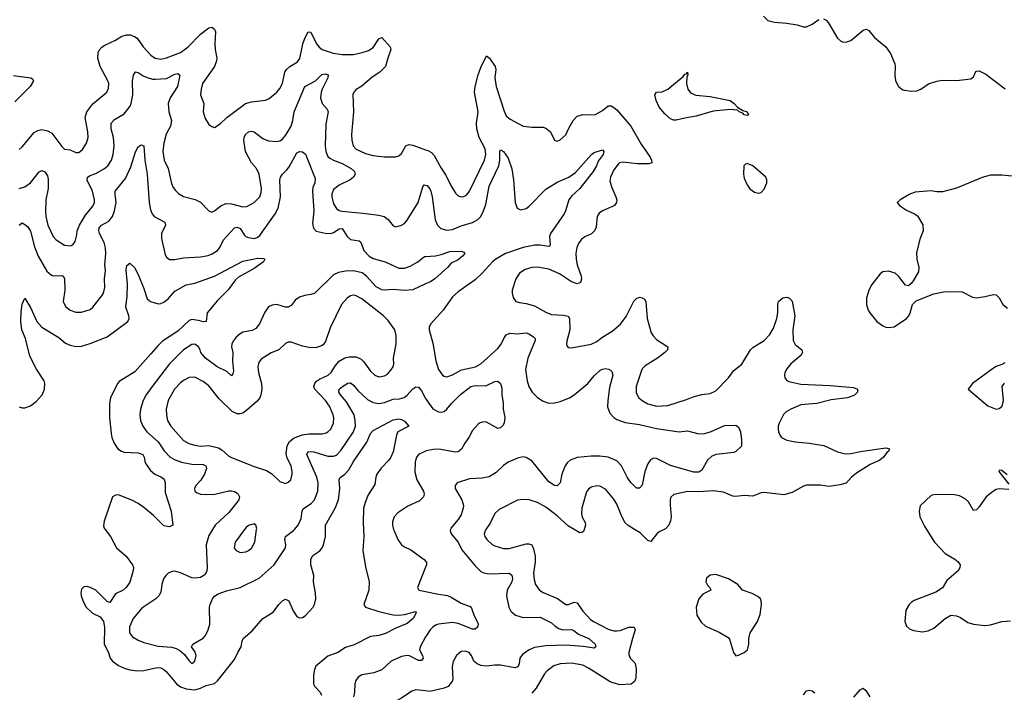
# Model space of a CAD drawing. Header units: inches. Extents: x 1682530 to 1839546, y 640742 to 791647.
# Tile 901 of 923: x 1817133 to 1824087, y 758849 to 763602. Entities that reach past the tile are written whole.
import ezdxf

# ---------------------------------------------------------------- set-up
doc = ezdxf.new("R2010")
doc.units = ezdxf.units.IN
doc.header["$MEASUREMENT"] = 0
for name, color, linetype in [('B8715', 7, 'Continuous'), ('B8716', 7, 'Continuous'), ('B8725', 7, 'Continuous'), ('B8726', 7, 'Continuous')]:
    doc.layers.add(name, color=color, linetype=linetype)

msp = doc.modelspace()

# ---------------------------------------------------------------- linework, layer by layer
at = {"layer": 'B8715', "color": 5}
for points, elevation in [([(1817736.5, 760000), (1817774.9, 759950), (1817818, 759870), (1817886, 759810), (1817930.3, 759750), (1817936, 759730), (1817934, 759710), (1817911.6, 759628.4), (1817885.5, 759590), (1817863, 759570), (1817810, 759544.7), (1817770, 759484.7), (1817750, 759491.3), (1817670, 759569.7), (1817630, 759589.7), (1817610, 759595.8), (1817585.1, 759594.9), (1817570, 759577.2), (1817565.3, 759550), (1817567.1, 759530), (1817580.7, 759490), (1817603.2, 759450), (1817648.5, 759408.5), (1817702.6, 759382.6), (1817724.4, 759350), (1817731.9, 759310), (1817730.2, 759190), (1817761.5, 759130), (1817773.2, 759090), (1817789, 759069), (1817830, 759037.5), (1817870, 759019.4), (1817910, 759008.6), (1817961.8, 759001.8), (1818010, 759002.3), (1818103.4, 759023.4), (1818130, 759021.1), (1818150, 759011.1), (1818170, 758993.6), (1818239.8, 758910), (1818267.9, 758887.9), (1818310, 758873.5), (1818370, 758866.8), (1818410, 758879), (1818450, 758898.3), (1818508.6, 758911.4), (1818530.5, 758929.5), (1818650, 759080.5), (1818672.8, 759130), (1818698, 759170), (1818703.5, 759210), (1818712, 759230), (1818776, 759284), (1818849.4, 759370), (1818924, 759416), (1818964.2, 759470), (1818990, 759496.4), (1819010, 759506.4), (1819035.1, 759495.1), (1819064.2, 759424.2), (1819090, 759385.3), (1819110, 759375.6), (1819130, 759378.2), (1819150, 759388.5), (1819205.2, 759450), (1819215.5, 759470), (1819223.6, 759510), (1819223.2, 759550), (1819209.1, 759629.1), (1819210, 759675.3), (1819188.9, 759750), (1819188.9, 759790), (1819203.9, 759816.1), (1819252, 759848), (1819269.9, 759870.1), (1819279.1, 759890), (1819293.1, 759950), (1819293.1, 760000)], 620), ([(1818495.4, 760000), (1818470, 759956.9), (1818449.4, 759890), (1818457.2, 759730), (1818454.4, 759705.6), (1818439.8, 759680.2), (1818410, 759659.7), (1818370, 759655.1), (1818350, 759657.7), (1818270, 759692.3), (1818230, 759704), (1818210, 759702.6), (1818181.6, 759690), (1818165.1, 759674.9), (1818149, 759650), (1818137.6, 759610), (1818130, 759556), (1818116.2, 759530), (1818094.3, 759510), (1817996.3, 759443.7), (1817933.8, 759370), (1817908.7, 759311.3), (1817909.6, 759269.5), (1817930, 759241.2), (1817970, 759217.8), (1818010, 759201.2), (1818110, 759174.6), (1818207.6, 759167.6), (1818239.3, 759159.3), (1818265.3, 759145.2), (1818296.9, 759116.9), (1818330, 759070.7), (1818350, 759053.4), (1818369.3, 759070), (1818379.7, 759110), (1818370, 759138), (1818346, 759170), (1818355.1, 759190), (1818430, 759231.5), (1818445.6, 759250), (1818465.3, 759290), (1818475.8, 759330), (1818474, 759450), (1818477.4, 759470), (1818494.5, 759510), (1818510, 759527.7), (1818535.3, 759544.7), (1818594.2, 759565.9), (1818690, 759588.9), (1818824.7, 759655.3), (1818931.2, 759748.8), (1819009.7, 759870), (1819011.9, 759890), (1819006, 759930), (1819011.1, 759950), (1819067.4, 759992.6), (1819073.8, 760000)], 640), ([(1818721.4, 760000), (1818654, 759910), (1818648.7, 759870), (1818662, 759850), (1818690, 759837.1), (1818730, 759842), (1818750, 759850.4), (1818770, 759866.7), (1818794.3, 759910), (1818805.9, 760000)], 660), ([(1819561.2, 760000), (1819563.5, 759950), (1819556.6, 759850), (1819575.4, 759735.4), (1819600.9, 759630), (1819599, 759570), (1819563.1, 759470), (1819574.8, 759450), (1819670, 759419.8), (1819770, 759396.1), (1819810, 759393.7), (1819850, 759397.8), (1819930, 759421), (1819933.7, 759410), (1819912.9, 759370), (1819870, 759336.4), (1819790, 759303.1), (1819715.7, 759264.3), (1819670, 759250.5), (1819610, 759244.1), (1819494.4, 759185.6), (1819433.4, 759166.6), (1819380.4, 759130), (1819310, 759104.5), (1819225.5, 759034.5), (1819214.7, 759010), (1819207.5, 758970), (1819209.1, 758910), (1819218.3, 758890), (1819256, 758850), (1819264.7, 758830)], 620), ([(1819774.2, 760000), (1819776.9, 759990), (1819804.9, 759930), (1819830, 759892.2), (1819850, 759877), (1819895.1, 759855.1), (1819988.7, 759788.7), (1820000, 759776.1)], 640), ([(1820000, 759734), (1819942.4, 759590), (1819952, 759572), (1820000, 759561.9)], 640), ([(1820000, 759240.2), (1819962.4, 759170), (1819957.8, 759150), (1819978.9, 759110), (1819982.4, 759090), (1819970, 759074.5), (1819950, 759073), (1819886.7, 759106.7), (1819870, 759109.8), (1819830, 759101.4), (1819756.4, 759070), (1819691.4, 759008.6), (1819633.3, 758986.7), (1819550, 758972.4), (1819524, 758956), (1819507.2, 758932.8), (1819500.3, 758910), (1819498, 758850), (1819490, 758817.6)], 640), ([(1820000, 758858.5), (1819930, 758866.2), (1819903.7, 758856.3), (1819830, 758807.7), (1819790, 758787.6), (1819750, 758777.1), (1819690, 758770.8), (1819646.2, 758753.8), (1819623.2, 758736.8), (1819606.9, 758710), (1819594.7, 758670), (1819597.8, 758630), (1819610, 758603), (1819630, 758583.7), (1819654.7, 758574.7), (1819712.1, 758567.9), (1819750, 758558.4), (1819808.8, 758530), (1819867.7, 758487.7), (1819910, 758470.2), (1819990, 758469.1), (1820000, 758472.4)], 660)]:
    msp.add_lwpolyline(points, dxfattribs=dict(at, elevation=elevation))
at = {"layer": 'B8716', "color": 5}
for points, elevation in [([(1817130, 762684.9), (1817150, 762702.8), (1817235.8, 762804.2), (1817261.1, 762818.9), (1817290, 762824.9), (1817330, 762816.9), (1817359, 762799), (1817430, 762704.9), (1817450, 762686.7), (1817490, 762683.1), (1817530, 762663.1), (1817550, 762664.4), (1817575.7, 762684.3), (1817605.4, 762730), (1817616.8, 762770), (1817615.5, 762810), (1817596.5, 762910), (1817608, 762950), (1817650, 763008.2), (1817748.2, 763090), (1817761.5, 763118.5), (1817762.2, 763150), (1817756.4, 763170), (1817700.4, 763270), (1817684.7, 763330), (1817687.1, 763370), (1817693.6, 763386.4), (1817712.4, 763407.6), (1817730, 763418.9), (1817810, 763457.4), (1817854.2, 763485.8), (1817890, 763495.5), (1817913.8, 763493.8), (1817943.7, 763483.7), (1817962, 763470), (1818005.5, 763410), (1818060.3, 763350), (1818090, 763329.1), (1818130, 763322.6), (1818170, 763331.9), (1818270, 763371), (1818322.8, 763410), (1818410, 763499.7), (1818470, 763543.9), (1818490, 763549.1), (1818510, 763535.8), (1818516.1, 763516.1), (1818511.6, 763430), (1818514, 763390), (1818525.6, 763330), (1818523.5, 763310), (1818507.9, 763270), (1818425.2, 763150), (1818413.8, 763110), (1818410.3, 763070), (1818432.7, 763010), (1818428.9, 762950), (1818442.5, 762902.5), (1818470, 762860.7), (1818490, 762846.8), (1818510, 762840.7), (1818550, 762866), (1818596.3, 762910), (1818727.8, 763010), (1818770, 763020.2), (1818870, 763033.7), (1818894.1, 763045.9), (1818950, 763088.5), (1818970, 763114.4), (1818988.7, 763150), (1819006.8, 763230), (1819018, 763250), (1819040.5, 763270), (1819095.4, 763304.6), (1819112.8, 763327.2), (1819134, 763430), (1819150, 763475.8), (1819170, 763515.6), (1819190, 763513.1), (1819230, 763430.3), (1819247.7, 763407.7), (1819270, 763391.3), (1819346.1, 763366.1), (1819410, 763354.7), (1819490, 763356.6), (1819551.2, 763368.8), (1819596.4, 763383.6), (1819630, 763405.3), (1819670, 763465.5), (1819690, 763474.9), (1819750.4, 763410), (1819755.3, 763390), (1819732.9, 763330), (1819717.3, 763270), (1819677.4, 763230), (1819623.7, 763196.3), (1819550, 763132.6), (1819510, 763107.3), (1819492.7, 763090), (1819486.3, 763073.7), (1819490.2, 762950), (1819476.9, 762790), (1819479.7, 762750), (1819489.1, 762710), (1819510, 762687.6), (1819576.6, 762656.6), (1819630, 762641.8), (1819710, 762632.6), (1819787.9, 762632.1), (1819810, 762639.3), (1819830, 762655.5), (1819860.5, 762710), (1819881, 762719), (1819910, 762716.3), (1820000, 762683)], 680), ([(1817090, 763207.9), (1817211.5, 763191.5), (1817224.1, 763184.1), (1817230.4, 763170), (1817207.2, 763130), (1817099, 763021)], 680), ([(1817130, 762409.3), (1817170, 762420.6), (1817210, 762449.3), (1817270, 762525.7), (1817290, 762535.8), (1817310, 762527), (1817330, 762499.3), (1817335.2, 762475.2), (1817334.2, 762410), (1817318.2, 762330), (1817315.3, 762244.7), (1817317.1, 762210), (1817331.1, 762150), (1817370, 762070.4), (1817390, 762045.3), (1817450, 762008.8), (1817490, 762004.4), (1817509.6, 762010.4), (1817524.9, 762035.1), (1817537.5, 762082.5), (1817539.7, 762110), (1817555.1, 762150), (1817598.4, 762221.6), (1817650, 762283.1), (1817661.4, 762310), (1817661.6, 762330), (1817648.2, 762390), (1817610, 762467.3), (1817611.1, 762490), (1817630, 762501.8), (1817670, 762514.8), (1817731.3, 762550), (1817756, 762570), (1817781.2, 762610), (1817794.1, 762650), (1817801.3, 762710), (1817796, 762770), (1817779.1, 762830), (1817779.8, 762870), (1817803, 762897), (1817870, 762935.5), (1817912.3, 762990), (1817920.5, 763010), (1817931.2, 763070), (1817929.9, 763170.1), (1817936.8, 763210), (1817950, 763233.1), (1817970, 763227.9), (1818005.5, 763205.5), (1818034.1, 763194.1), (1818070, 763182.5), (1818090, 763180.9), (1818170, 763187), (1818230, 763217.2), (1818250, 763221.1), (1818263.1, 763210), (1818247.2, 763130), (1818196.3, 763050), (1818181.6, 763010), (1818186.4, 762950), (1818206.2, 762890), (1818197.8, 762850), (1818167.8, 762792.2), (1818150.2, 762730), (1818144.8, 762670), (1818152.7, 762610), (1818182.3, 762550), (1818204.6, 762444.6), (1818217.1, 762417.1), (1818234, 762394), (1818254.3, 762374.3), (1818290, 762352.8), (1818371.9, 762331.9), (1818410, 762313.4), (1818470, 762250.7), (1818490, 762240.7), (1818510, 762250.4), (1818553, 762287), (1818590, 762301.9), (1818630, 762300.5), (1818710, 762280.2), (1818737.5, 762282.5), (1818789.8, 762310.2), (1818828.3, 762350), (1818839, 762381), (1818841.2, 762410), (1818823.7, 762510), (1818806.3, 762550), (1818770, 762590.9), (1818728.6, 762670), (1818716.8, 762750), (1818719.2, 762770), (1818728.4, 762790), (1818750, 762808.7), (1818770, 762813.7), (1818790, 762808.8), (1818850, 762761.8), (1818890, 762745.6), (1818950, 762740.2), (1818970, 762744.7), (1818990, 762758.5), (1819015.2, 762790), (1819049.9, 762850.1), (1819063, 762890), (1819070.5, 762950), (1819146.8, 763130), (1819222.2, 763170), (1819266.1, 763213.9), (1819290, 763220.3), (1819312.6, 763212.6), (1819310.3, 763190.3), (1819268.7, 763111.3), (1819261.5, 763090), (1819257.5, 763050), (1819268.8, 763010), (1819305.5, 762970), (1819311.9, 762950), (1819296.3, 762863.7), (1819290.9, 762710), (1819294.4, 762670), (1819310, 762635.3), (1819322.8, 762622.8), (1819348.3, 762608.3), (1819410, 762585.9), (1819474, 762550), (1819498.7, 762530), (1819502.6, 762510), (1819491.8, 762490), (1819466, 762470), (1819390, 762432.7), (1819350, 762402.2), (1819337, 762370), (1819336.8, 762350), (1819350, 762300.3), (1819370, 762267.8), (1819390, 762253.7), (1819407.9, 762247.9), (1819555.8, 762235.8), (1819670, 762220.2), (1819707.3, 762210), (1819734.4, 762190), (1819770, 762144.9), (1819790, 762138), (1819830, 762148.7), (1819850, 762161.1), (1819870, 762184.2), (1819947.2, 762310), (1819979.5, 762420.5), (1819990, 762434), (1820000, 762432.1)], 660), ([(1817130, 762150.7), (1817150, 762166.4), (1817170, 762155.3), (1817190, 762138.3), (1817210, 762106.7), (1817237.9, 761997.9), (1817264.1, 761930), (1817325.5, 761825.5), (1817357.5, 761797.5), (1817372.4, 761792.4), (1817430, 761795.3), (1817439.3, 761790), (1817450, 761774), (1817452.3, 761690), (1817440.9, 761610), (1817456.1, 761576.1), (1817490, 761548.7), (1817530, 761534.9), (1817570, 761534.6), (1817630, 761553.7), (1817650.7, 761569.3), (1817713.1, 761650), (1817725.8, 761670), (1817734.6, 761710), (1817732.5, 761770), (1817739.4, 761830), (1817735.4, 761870), (1817741.7, 761950), (1817740.2, 761990), (1817730, 762027.8), (1817697.9, 762090), (1817692, 762110), (1817693.5, 762130), (1817711.1, 762148.9), (1817762.8, 762177.2), (1817788.5, 762210), (1817803.4, 762250), (1817815.2, 762310), (1817806.8, 762370), (1817808.1, 762390), (1817880.4, 762479.6), (1817917.9, 762562.1), (1817950, 762667.3), (1817970, 762702.8), (1817990, 762717.3), (1818010.3, 762710), (1818015.9, 762610), (1818033.5, 762510), (1818048.5, 762310), (1818057.7, 762257.7), (1818068, 762230), (1818083.1, 762210), (1818157.6, 762170), (1818162.6, 762150), (1818135.3, 762090), (1818135.1, 762055.1), (1818161.4, 761941.4), (1818170, 761922.8), (1818190, 761907.7), (1818228.3, 761908.3), (1818290, 761919), (1818410, 761925.2), (1818464.1, 761935.9), (1818492.9, 761947.1), (1818530, 761970.3), (1818547.1, 761992.9), (1818572.9, 762047.1), (1818650, 762130.2), (1818670, 762135.2), (1818690, 762127), (1818720, 762080), (1818730.2, 762070.2), (1818750, 762062), (1818790, 762056.5), (1818810, 762061.8), (1818830, 762075.8), (1818938.4, 762230), (1818957.7, 762270), (1818975, 762350), (1818971, 762469), (1818975.8, 762490), (1818988.9, 762511.1), (1819020, 762540), (1819037.3, 762562.7), (1819090, 762661.1), (1819110, 762670.3), (1819130, 762668.7), (1819151.3, 762651.3), (1819218.9, 762478.9), (1819216.5, 762450), (1819204.1, 762415.9), (1819201, 762390), (1819209.5, 762250), (1819201.2, 762161.2), (1819208.1, 762128.1), (1819227.9, 762107.9), (1819290, 762093.7), (1819330, 762091.7), (1819350, 762099), (1819390, 762124.6), (1819410, 762127), (1819447.1, 762070), (1819470, 762048.1), (1819530, 762038.3), (1819542.4, 762030), (1819564.2, 761970), (1819600.2, 761930), (1819630, 761915.1), (1819714.4, 761890), (1819810, 761846.9), (1819850, 761846.5), (1819890, 761859.6), (1819946, 761890), (1819992.5, 761927.5), (1820000, 761928)], 640), ([(1817130, 760865.2), (1817150, 760859), (1817170, 760860.3), (1817210, 760873.1), (1817250, 760903.7), (1817291.1, 760950), (1817308.4, 760990), (1817310.8, 761030), (1817305.1, 761050), (1817251.4, 761131.4), (1817205.1, 761225.1), (1817174.4, 761350), (1817147.4, 761410), (1817140.2, 761470), (1817142.4, 761537.6), (1817150, 761591.3), (1817170, 761634.8), (1817210, 761567.7), (1817253.8, 761470), (1817288.6, 761428.6), (1817410, 761355.5), (1817456.6, 761316.6), (1817490, 761301.7), (1817530, 761293.1), (1817570, 761295.6), (1817630, 761313.2), (1817750, 761361.1), (1817896.9, 761470), (1817905.4, 761490), (1817903.5, 761510), (1817883.1, 761570), (1817892.2, 761647.8), (1817894.1, 761734.1), (1817885.1, 761834.9), (1817890, 761864.7), (1817910, 761881), (1817944, 761850), (1817970, 761801), (1818010, 761703), (1818033.6, 761630), (1818056.4, 761610), (1818110, 761595), (1818130, 761596.9), (1818150, 761605.4), (1818181.4, 761630), (1818230, 761683.2), (1818310, 761727.8), (1818370, 761740.6), (1818510, 761790.1), (1818710, 761895.9), (1818815.8, 761915.8), (1818855.3, 761915.3), (1818864.9, 761910), (1818855.5, 761890), (1818790, 761844.5), (1818677.5, 761782.5), (1818657.3, 761762.7), (1818605.8, 761694.1), (1818530, 761618.2), (1818456.5, 761530), (1818451.2, 761468.8), (1818430, 761465.8), (1818396.3, 761476.3), (1818350, 761483.2), (1818330, 761476.8), (1818250, 761400.5), (1818142.6, 761330), (1818110, 761300.3), (1818060.3, 761239.7), (1817945.3, 761114.7), (1817834.7, 761045.3), (1817823.1, 761030), (1817775.3, 760930), (1817766.9, 760890), (1817768.1, 760790), (1817778.6, 760678.6), (1817784.9, 760650), (1817801.5, 760610), (1817827.2, 760570), (1817852.1, 760552), (1817870, 760546.2), (1817970, 760541.8), (1818003.7, 760530), (1818012.9, 760510), (1818018.2, 760470), (1818056.7, 760416.7), (1818088.5, 760390), (1818135.5, 760370), (1818154.5, 760354.5), (1818161.3, 760330), (1818160.6, 760260.6), (1818202.3, 760130), (1818214, 760030), (1818190, 760017.6), (1818150, 760026.4), (1818078.6, 760098.6), (1818010, 760155.1), (1817970, 760183.9), (1817930, 760204.4), (1817830, 760244.2), (1817810, 760242.9), (1817788.4, 760230), (1817730, 760059.3), (1817725.7, 760025.7), (1817730, 760008.4), (1817736.5, 760000)], 620), ([(1820000, 761734.7), (1819910, 761693.5), (1819850, 761687.6), (1819770, 761694.6), (1819710, 761689.8), (1819690, 761692.9), (1819650, 761714.8), (1819582.9, 761790), (1819553, 761813), (1819490, 761827.3), (1819434.5, 761825.5), (1819385, 761815), (1819350, 761798.2), (1819217, 761670), (1819190, 761658.8), (1819146.7, 761653.3), (1819110, 761642), (1819079.7, 761620.3), (1819050, 761582), (1819030.3, 761569.7), (1819010, 761569.7), (1818950, 761588.2), (1818915.1, 761584.9), (1818890, 761574), (1818864.4, 761535.6), (1818826.6, 761453.4), (1818800.5, 761419.5), (1818774.4, 761405.6), (1818710, 761392.8), (1818690, 761383), (1818661.3, 761358.7), (1818640.9, 761330), (1818631.5, 761310), (1818628.4, 761290), (1818638, 761250), (1818635, 761190), (1818642.4, 761117.6), (1818639.5, 761100.5), (1818630, 761086), (1818596.3, 761116.3), (1818527.8, 761150), (1818446.4, 761210), (1818412.9, 761250), (1818408.4, 761270), (1818396.9, 761290), (1818370, 761309.7), (1818350, 761306.6), (1818290, 761269.8), (1818191.1, 761170), (1818067.8, 761010), (1818025.4, 760950), (1818005.4, 760910), (1817985.4, 760850), (1817982.2, 760810), (1817986, 760770), (1818001.8, 760730), (1818030.8, 760690.7), (1818110, 760619.7), (1818154.2, 760554.2), (1818195.6, 760510), (1818230.6, 760490.6), (1818275.2, 760475.2), (1818350, 760462), (1818430, 760459.2), (1818448.4, 760450), (1818453, 760430), (1818439.3, 760390), (1818412.9, 760347.1), (1818377, 760310), (1818367, 760290), (1818370.5, 760270), (1818381.1, 760261.1), (1818410.3, 760250.3), (1818454.1, 760245.9), (1818510.3, 760250.3), (1818610, 760272.4), (1818630, 760272.9), (1818650, 760268.5), (1818670, 760256.4), (1818677.1, 760250), (1818684.4, 760230), (1818680.3, 760210), (1818667.2, 760190), (1818610, 760119.2), (1818513, 760030), (1818495.4, 760000)], 640), ([(1819073.8, 760000), (1819099.8, 760030), (1819121.8, 760078.2), (1819127.1, 760130), (1819135.3, 760144.7), (1819195.2, 760184.8), (1819215.8, 760210), (1819239.4, 760270), (1819240.5, 760330), (1819231.7, 760370), (1819160.8, 760530), (1819169.7, 760550), (1819210, 760548.6), (1819310, 760517.5), (1819350, 760518.3), (1819370, 760525.4), (1819402.1, 760557.9), (1819489.9, 760690), (1819503.9, 760730), (1819502.8, 760770), (1819495.4, 760810), (1819441.4, 760901.4), (1819398.2, 760950), (1819386, 760970), (1819389.7, 760990), (1819413.7, 761010), (1819450, 761032.3), (1819470, 761036.9), (1819490, 761019.5), (1819520.9, 760980.9), (1819590, 760917.5), (1819630, 760897.9), (1819670, 760890.8), (1819710, 760898), (1819770, 760920.5), (1819816.2, 760923.8), (1819848.3, 760931.7), (1819870, 760949.1), (1819910, 760993.4), (1819930, 761007.2), (1819950, 761004.9), (1819970, 760980.4), (1819996.3, 760930), (1820000, 760924.6)], 640), ([(1819293.1, 760000), (1819293, 760030), (1819364.7, 760155.3), (1819383.6, 760210), (1819395.2, 760290), (1819389.8, 760350), (1819394.7, 760365.3), (1819430, 760391.1), (1819458.3, 760421.7), (1819490, 760480.3), (1819583.7, 760616.3), (1819610, 760677.1), (1819630, 760698), (1819770, 760774.7), (1819810, 760781.1), (1819830, 760777.6), (1819850, 760766), (1819881, 760730), (1819804.9, 760690), (1819794.6, 760665.4), (1819770, 760549.4), (1819755.2, 760510), (1819741.2, 760490), (1819686.2, 760433.9), (1819656, 760390), (1819648.4, 760370), (1819641.8, 760318.2), (1819594.9, 760245.1), (1819572, 760190), (1819561.1, 760150), (1819559, 760050), (1819561.2, 760000)], 620), ([(1820000, 760553.2), (1819950.2, 760529.8), (1819934.4, 760505.6), (1819925.5, 760474.5), (1819923.8, 760403.8), (1819938.9, 760350), (1819985.3, 760270), (1819988.9, 760250), (1819984.2, 760230), (1819957.2, 760202.8), (1819874.6, 760165.4), (1819803.2, 760116.8), (1819778.4, 760090), (1819766, 760054), (1819766, 760030), (1819774.2, 760000)], 640), ([(1818805.9, 760000), (1818806.8, 760006.8), (1818801.2, 760030), (1818790, 760039.3), (1818750, 760027.3), (1818730, 760011.5), (1818721.4, 760000)], 660)]:
    msp.add_lwpolyline(points, dxfattribs=dict(at, elevation=elevation))
at = {"layer": 'B8716', "color": 5, "elevation": 660}
msp.add_lwpolyline([(1819490, 761654.3), (1819469.2, 761650.8), (1819445.8, 761634.2), (1819405.3, 761590), (1819325.5, 761425.5), (1819292.5, 761327.5), (1819275.5, 761304.5), (1819263.7, 761296.3), (1819230, 761284.5), (1819190, 761283.7), (1819130, 761294.2), (1819050, 761323.1), (1819030, 761324), (1819010, 761314.7), (1818963.1, 761270), (1818910, 761247.1), (1818837.5, 761202.5), (1818821.6, 761178.4), (1818814, 761150), (1818818.9, 761110), (1818841.6, 761030), (1818843.9, 760990), (1818837.3, 760950), (1818828.4, 760930), (1818810, 760906.8), (1818738.4, 760841.6), (1818710, 760821.6), (1818690, 760815.9), (1818670, 760817.3), (1818634, 760834), (1818542.4, 760922.4), (1818470, 761014.2), (1818430, 761046.4), (1818370, 761074.8), (1818330, 761073.7), (1818290, 761052.4), (1818270, 761035.4), (1818227.5, 760990), (1818182.3, 760910), (1818168.4, 760850), (1818169.2, 760810), (1818177.2, 760770), (1818199.6, 760730), (1818290, 760628.1), (1818328.2, 760608.2), (1818370, 760594.7), (1818410, 760589.3), (1818470, 760592.4), (1818536.4, 760576.4), (1818561.3, 760561.3), (1818610, 760517.7), (1818628.5, 760508.5), (1818790, 760445.2), (1818876.5, 760416.5), (1818913.4, 760393.4), (1818970, 760339.1), (1819010, 760325.5), (1819030, 760333), (1819047, 760350), (1819057.2, 760390), (1819058.5, 760410), (1819050, 760449.2), (1819023.1, 760503.1), (1819016.2, 760536.2), (1819021.7, 760590), (1819039.4, 760620.6), (1819072.4, 760647.6), (1819130, 760668.9), (1819175, 760675), (1819270, 760675.9), (1819296.6, 760683.4), (1819310.5, 760689.5), (1819331.2, 760708.8), (1819349.8, 760750), (1819352.5, 760787.5), (1819348.1, 760810), (1819321, 760870), (1819292.8, 760910), (1819214.5, 760994.5), (1819209.9, 761010), (1819216.5, 761030), (1819230, 761046.5), (1819250, 761061.5), (1819311, 761090), (1819331.8, 761110), (1819362.7, 761157.3), (1819390.5, 761189.5), (1819428.7, 761211.3), (1819459.6, 761220.4), (1819510, 761219.8), (1819543.9, 761203.9), (1819564.2, 761184.2), (1819610, 761117.4), (1819641.6, 761090), (1819670, 761077.4), (1819710, 761084.9), (1819730, 761098), (1819755.5, 761124.4), (1819770.9, 761150), (1819775, 761170), (1819773.5, 761210), (1819791.4, 761311.4), (1819791.8, 761370), (1819781.6, 761410), (1819736.4, 761476.4), (1819702.9, 761510), (1819550, 761628.3), (1819510, 761651.1)], close=True, dxfattribs=at)
at = {"layer": 'B8725', "color": 5}
for points, elevation in [([(1820176, 760000), (1820173.7, 759990), (1820181.1, 759970), (1820229.1, 759910), (1820256.6, 759856.6), (1820350, 759742), (1820390, 759702.6), (1820412.3, 759692.3), (1820447, 759687), (1820590, 759691.2), (1820610, 759677.1), (1820613.8, 759653.8), (1820609.2, 759630), (1820576.5, 759570), (1820570.2, 759530.2), (1820587, 759450), (1820601.8, 759421.8), (1820634.7, 759394.7), (1820690, 759378.4), (1820810, 759379.7), (1820890, 759340.7), (1820915.5, 759315.5), (1820940.1, 759300.1), (1820970, 759291.6), (1821030, 759292.2), (1821046.3, 759286.3), (1821079, 759259), (1821153.4, 759230), (1821197, 759190), (1821202, 759170), (1821190, 759160.7), (1821113.1, 759173.1), (1820990, 759181.6), (1820850, 759178.2), (1820770, 759165.5), (1820730.3, 759150), (1820684, 759116), (1820666.5, 759090), (1820659.7, 759050), (1820651.5, 759030), (1820630, 759022), (1820530, 759040.8), (1820490, 759040.9), (1820430, 759032.9), (1820390, 759038.7), (1820365.1, 759050), (1820341.3, 759070), (1820323, 759110), (1820306.6, 759130), (1820280.4, 759140.4), (1820250, 759137.6), (1820217, 759110), (1820193.9, 759066.1), (1820186.7, 759030), (1820193, 758947), (1820188.9, 758930), (1820158.4, 758890), (1820130, 758878.7), (1820030, 758855.3), (1820000, 758858.5)], 660), ([(1820426.3, 760000), (1820419.5, 759990), (1820413.1, 759970), (1820418, 759950), (1820431.7, 759930), (1820470, 759894.3), (1820490, 759883.2), (1820550, 759865.4), (1820590, 759864.8), (1820710, 759897.8), (1820730, 759899.3), (1820750.7, 759890.7), (1820763.1, 759863.1), (1820774, 759810), (1820773.7, 759770), (1820763, 759690), (1820766.5, 759646.5), (1820776.5, 759610), (1820804.9, 759570), (1820830, 759554.9), (1820932.6, 759512.6), (1820990, 759468.9), (1821010, 759469.1), (1821050, 759484.9), (1821070, 759481.3), (1821110, 759423.2), (1821164.5, 759364.5), (1821190, 759346), (1821290, 759295.7), (1821330, 759283.5), (1821350, 759282.8), (1821373.4, 759286.6), (1821436, 759310), (1821472, 759310), (1821479.3, 759290), (1821460.1, 759230), (1821435.2, 759130), (1821435.5, 759115.5), (1821444.9, 759090), (1821476.7, 759056.7), (1821482.9, 759042.9), (1821486.9, 759010), (1821485.8, 758950), (1821475.4, 758924.6), (1821452.8, 758907.2), (1821370, 758900.9), (1821303.3, 758923.3), (1821150, 759019.5), (1821110, 759039.8), (1821030, 759054.7), (1820950, 759051.4), (1820904.9, 759035.1), (1820858.3, 759001.7), (1820840.4, 758979.6), (1820781.5, 758878.5), (1820750, 758842.7)], 680), ([(1821119.9, 760000), (1821114.7, 759985.3), (1821102.5, 759977.5), (1821090, 759976.2), (1821049.4, 760000)], 680), ([(1821684.8, 760000), (1821650, 759983.7), (1821632.4, 759970), (1821590, 759915.6), (1821570, 759922), (1821515.4, 759975.4), (1821476, 760000)], 680), ([(1823538.7, 760000), (1823594.4, 759910), (1823668.8, 759830), (1823738, 759790), (1823762, 759770), (1823774.9, 759750), (1823772.4, 759730), (1823763.8, 759710), (1823682, 759638), (1823650, 759586.6), (1823602.5, 759557.5), (1823450, 759497.6), (1823430, 759484.5), (1823415.5, 759470), (1823390.6, 759430), (1823384, 759350), (1823396.3, 759316.3), (1823417.1, 759297.1), (1823446.2, 759286.2), (1823510, 759276.3), (1823550, 759283.8), (1823590, 759301.6), (1823668.8, 759371.2), (1823710, 759393.1), (1823750, 759390.3), (1823777.5, 759377.5), (1823830, 759342), (1823870, 759331.5), (1823950, 759322.3), (1823990, 759324.9), (1824070, 759350.2), (1824130, 759354.3)], 720), ([(1820000, 759776.1), (1820005.5, 759770), (1820006.4, 759750), (1820000, 759734)], 640), ([(1820000, 759561.9), (1820090, 759542.9), (1820154.1, 759534.1), (1820181.6, 759521.6), (1820250, 759478.2), (1820314.4, 759454.4), (1820323.4, 759443.4), (1820342.6, 759390), (1820365, 759350), (1820370.2, 759330), (1820366.7, 759310), (1820350, 759295.1), (1820330, 759295.9), (1820230, 759334.7), (1820190, 759342), (1820090, 759330.9), (1820070, 759323.1), (1820050, 759309.7), (1820032.8, 759290), (1820005.3, 759250), (1820000, 759240.2)], 640), ([(1822668.2, 758831.8), (1822690, 758860.3), (1822710, 758865.2), (1822730, 758860.7), (1822750, 758846.2)], 680), ([(1823024.2, 758815.8), (1823070, 758866.4), (1823090, 758878), (1823110, 758862), (1823136.7, 758816.7)], 680)]:
    msp.add_lwpolyline(points, dxfattribs=dict(at, elevation=elevation))
at = {"layer": 'B8725', "color": 5, "elevation": 720}
msp.add_lwpolyline([(1822050, 759680.7), (1822010, 759678), (1821984.8, 759655.2), (1821978, 759630), (1821990, 759606.8), (1822006.8, 759590), (1822014.8, 759570), (1821957.8, 759542.2), (1821928.5, 759510), (1821912, 759450), (1821915.3, 759395.3), (1821945.1, 759345.1), (1821976.7, 759316.7), (1822073.8, 759273.8), (1822137.1, 759237.1), (1822145.5, 759225.5), (1822174.8, 759130), (1822190, 759108), (1822210, 759111), (1822250, 759130.8), (1822272.7, 759150), (1822282.7, 759190), (1822282, 759230), (1822292, 759270), (1822342.9, 759350), (1822362, 759398), (1822371.4, 759468.6), (1822370, 759495.3), (1822364.5, 759510), (1822346.7, 759526.7), (1822307, 759547), (1822239, 759570), (1822204, 759610), (1822139.3, 759650)], close=True, dxfattribs=at)
at = {"layer": 'B8726', "color": 5}
for points, elevation in [([(1822386.4, 763626.4), (1822417.1, 763597.1), (1822464.7, 763584.7), (1822550, 763577.1), (1822624.5, 763564.5), (1822670, 763550.8), (1822690, 763550.8), (1822730, 763570.5), (1822776.9, 763603.1)], 720), ([(1822810, 763608.7), (1822830, 763598.4), (1822843, 763583), (1822910, 763472.2), (1822930, 763452.2), (1822950, 763443.7), (1822974.3, 763445.7), (1823004.2, 763455.8), (1823090, 763526.8), (1823114.4, 763534.4), (1823130, 763526), (1823170, 763476.3), (1823250.2, 763410.2), (1823283, 763363), (1823312.9, 763290), (1823316, 763270), (1823313.1, 763210), (1823318.7, 763170), (1823339.3, 763130), (1823370, 763106.7), (1823430, 763097.6), (1823470, 763099.5), (1823498, 763110), (1823550.9, 763149.1), (1823610, 763167.4), (1823650, 763173.4), (1823750, 763172), (1823850, 763184.9), (1823870, 763198), (1823885.4, 763234.6), (1823890, 763238.8), (1823910, 763239.3), (1823955.8, 763215.8), (1824094, 763114)], 720), ([(1820000, 762683), (1820016.8, 762676.8), (1820042.2, 762662.2), (1820061.5, 762641.5), (1820110, 762552), (1820143, 762503), (1820178, 762430), (1820210, 762377.1), (1820230, 762356.4), (1820250, 762350.4), (1820270, 762352.2), (1820290, 762364.9), (1820310, 762390.4), (1820415.2, 762610), (1820426.2, 762650), (1820420.4, 762690), (1820379, 762770), (1820361, 762830), (1820359, 762870), (1820371.2, 762950), (1820346.3, 763090), (1820349.9, 763130), (1820370, 763212), (1820390, 763264.4), (1820430, 763345.5), (1820450.5, 763330), (1820492.4, 763270), (1820497, 763250), (1820487.9, 763190), (1820497.8, 763130), (1820555, 762955), (1820570, 762922.6), (1820598.1, 762898.1), (1820690, 762850.2), (1820750, 762842.2), (1820830, 762842.8), (1820850, 762836), (1820881.3, 762810), (1820910.6, 762750.6), (1820930, 762744), (1820950, 762753.4), (1820990, 762788), (1821008, 762830), (1821042.2, 762890), (1821070, 762920.3), (1821110, 762932.6), (1821195.3, 762930), (1821250, 762959.5), (1821290, 762993.6), (1821310, 762993.6), (1821330, 762982.1), (1821350, 762965.3), (1821449.5, 762850), (1821522.2, 762722.2), (1821586.4, 762630), (1821596.5, 762610), (1821597.6, 762590), (1821577.4, 762582.6), (1821497.4, 762582.6), (1821390, 762595.9), (1821370, 762589.8), (1821359.6, 762580.4), (1821330, 762539.7), (1821305.1, 762490), (1821301.8, 762461.9), (1821315.3, 762415.3), (1821344.4, 762350), (1821350.3, 762330), (1821348.9, 762310), (1821334, 762290), (1821319.4, 762280.6), (1821249.3, 762250.7), (1821226.2, 762233.8), (1821212.6, 762210), (1821204.5, 762135.5), (1821192.9, 762110), (1821170.9, 762089.1), (1821130, 762069.7), (1821102, 762050), (1821080, 762020), (1821067.8, 761992.2), (1821060.6, 761950), (1821062.5, 761910), (1821070.1, 761870.1), (1821097.8, 761790), (1821101.1, 761770), (1821094.6, 761745.4), (1821070, 761736.3), (1821030, 761748.5), (1820945.7, 761805.7), (1820870, 761838.6), (1820790, 761853), (1820750, 761851.5), (1820703.6, 761836.4), (1820663.7, 761810), (1820638, 761770), (1820610.6, 761690.6), (1820610.5, 761670), (1820618, 761638), (1820638, 761610), (1820662.3, 761602.3), (1820710, 761597.4), (1820770, 761579.6), (1820850, 761534), (1820890, 761519.7), (1820974.6, 761514.6), (1821005.7, 761505.7), (1821017.4, 761490), (1821018.9, 761410), (1820996.4, 761330), (1820995.5, 761310), (1820997.3, 761297.3), (1821005.8, 761285.8), (1821030, 761282), (1821170, 761308.8), (1821210, 761328.9), (1821244.1, 761355.9), (1821318.4, 761401.6), (1821375.8, 761450), (1821416.3, 761503.7), (1821470, 761612.4), (1821490, 761632.7), (1821510, 761641.6), (1821530, 761637.1), (1821546.9, 761626.9), (1821554.9, 761610), (1821565.4, 761490), (1821593.2, 761390), (1821606.9, 761366.9), (1821630, 761342), (1821710.5, 761290), (1821708, 761270), (1821688.4, 761250), (1821644.3, 761215.7), (1821550, 761155.8), (1821530, 761135.6), (1821519, 761110), (1821488, 761010), (1821488.2, 760968.2), (1821493.4, 760950), (1821507, 760930), (1821530.4, 760910), (1821570, 760887.5), (1821630, 760872), (1821710, 760875.9), (1821842.4, 760917.6), (1821890, 760937.6), (1821950, 760952.9), (1822010, 760960.3), (1822050, 760978.9), (1822139.2, 761070), (1822177.4, 761122.6), (1822232.8, 761167.2), (1822294.7, 761270), (1822310, 761285.3), (1822390, 761335.3), (1822430, 761378), (1822456.8, 761423.2), (1822481.7, 761490), (1822488.4, 761530), (1822488.3, 761591.7), (1822492.7, 761610), (1822523.9, 761636.1), (1822550, 761641.6), (1822570, 761633.8), (1822590, 761613.4), (1822608.2, 761510), (1822593.2, 761410), (1822595.8, 761335.8), (1822610, 761306), (1822657.1, 761270), (1822662.4, 761250), (1822650, 761229.6), (1822578.4, 761170), (1822550, 761135.6), (1822537.8, 761110), (1822534.3, 761090), (1822538, 761070), (1822552.3, 761052.3), (1822565.1, 761045.1), (1822650, 761026.7), (1822857.5, 761017.5), (1823022.9, 761002.9), (1823050.3, 760990.2), (1823050.4, 760970.4), (1823030, 760949.8), (1822978.8, 760930), (1822864.8, 760915.2), (1822764, 760890), (1822650, 760879.9), (1822579, 760850), (1822546.5, 760830), (1822528.4, 760811.6), (1822496.2, 760750), (1822489.2, 760730), (1822489.2, 760710), (1822491.4, 760690), (1822503.1, 760663.1), (1822514, 760650), (1822550.6, 760630), (1822610, 760618), (1822710, 760610.1), (1822812.9, 760592.9), (1822910, 760548.7), (1822964.9, 760535.1), (1823003.6, 760536.4), (1823071.8, 760551.8), (1823250, 760576.5), (1823277.3, 760570), (1823268.2, 760550), (1823257.3, 760542.7), (1823232.9, 760510), (1823207.6, 760490), (1823140.9, 760459.1), (1823043.1, 760396.9), (1823008.3, 760370), (1822970, 760327.3), (1822925.4, 760314.6), (1822850, 760304), (1822790, 760313.8), (1822690, 760313.3), (1822670, 760306.6), (1822590, 760260.5), (1822530, 760245.1), (1822390, 760261.7), (1822370, 760259.7), (1822310, 760234.8), (1822250, 760239.8), (1822190, 760232.9), (1822170, 760234.8), (1822102.7, 760262.7), (1822030, 760272.8), (1821930, 760264.6), (1821850, 760267.9), (1821753.7, 760246.3), (1821732.4, 760227.6), (1821727.5, 760212.5), (1821726.4, 760173.6), (1821735, 760090), (1821730, 760060.7), (1821717.6, 760030), (1821695.1, 760004.9), (1821684.8, 760000)], 680), ([(1820000, 762432.1), (1820010.1, 762430.1), (1820030, 762407), (1820037.3, 762390), (1820046.7, 762350), (1820068.2, 762188.2), (1820083.5, 762150), (1820106.6, 762126.6), (1820150, 762113.9), (1820190, 762119.8), (1820250, 762144.5), (1820331.5, 762168.5), (1820368.4, 762190), (1820390, 762211.6), (1820410, 762250.3), (1820424.2, 762295.8), (1820450, 762424.4), (1820517.5, 762570), (1820525, 762610), (1820525.1, 762670), (1820530, 762682), (1820551.1, 762671.1), (1820582.6, 762622.6), (1820608.8, 762548.8), (1820619.7, 762470), (1820631.7, 762310), (1820647, 762270), (1820670, 762258), (1820710, 762268), (1820730, 762281.3), (1820850, 762404.4), (1820930, 762453), (1821011.3, 762488.7), (1821058.3, 762521.7), (1821171.6, 762650), (1821190, 762663.1), (1821250, 762682.8), (1821258, 762670), (1821253.1, 762650), (1821217.6, 762602.4), (1821206, 762570), (1821183.7, 762530), (1821090.1, 762409.9), (1821030, 762354.2), (1821012.3, 762330), (1820988.8, 762251.2), (1820978.2, 762230), (1820881.2, 762090), (1820875.6, 762070), (1820880.8, 762010), (1820876.7, 762003.3), (1820870, 761998.5), (1820810, 762007.5), (1820772.4, 762007.6), (1820690, 761991.4), (1820564.6, 761950), (1820496, 761910), (1820471.4, 761890), (1820399, 761810), (1820350, 761763.8), (1820230, 761677.8), (1820190, 761642.4), (1820122.9, 761550), (1820034, 761450), (1820025.5, 761430), (1820026, 761410), (1820050, 761316), (1820071.8, 761191.8), (1820091.5, 761130), (1820120.4, 761090), (1820130, 761082.6), (1820150, 761078.9), (1820190, 761091.5), (1820253.4, 761126.6), (1820351.6, 761150), (1820390, 761171.2), (1820510, 761278.4), (1820534, 761310), (1820552.4, 761350), (1820570, 761375.8), (1820593.8, 761386.2), (1820650, 761383), (1820710, 761388), (1820730, 761381.3), (1820761.5, 761361.5), (1820773.4, 761350), (1820774.1, 761334.1), (1820720.9, 761210), (1820706.5, 761130), (1820716.5, 761050), (1820730, 761010.6), (1820751.7, 760970), (1820790, 760931.7), (1820830, 760907.4), (1820870, 760893.1), (1820910, 760895.3), (1820950, 760904.9), (1821017, 760930), (1821050, 760951.3), (1821145.1, 761030), (1821190, 761084.9), (1821230, 761122.3), (1821250, 761132.4), (1821270, 761136), (1821292.2, 761132.2), (1821306.2, 761126.2), (1821315.6, 761115.6), (1821321.1, 761090), (1821298.3, 761001.7), (1821286.2, 760910), (1821285.5, 760865.5), (1821301.4, 760821.4), (1821330, 760791.3), (1821350, 760777.8), (1821410, 760755.6), (1821510, 760742.2), (1821630, 760712.5), (1821790, 760690.2), (1821850, 760697.4), (1821930, 760675.8), (1821970, 760678.2), (1822011.5, 760688.5), (1822110, 760734), (1822190, 760736), (1822210, 760722), (1822222.8, 760690), (1822230.7, 760630), (1822230.7, 760589.3), (1822191.3, 760550), (1822175.8, 760544.2), (1822051, 760529), (1822022.3, 760517.7), (1821991.1, 760488.9), (1821950, 760418.4), (1821930, 760403.5), (1821894.4, 760405.6), (1821770, 760439.8), (1821730, 760452.7), (1821630, 760501.8), (1821610, 760502.7), (1821588.8, 760491.2), (1821570, 760464.5), (1821548.1, 760410), (1821530, 760313.2), (1821510, 760291.8), (1821490, 760291.5), (1821450, 760331.1), (1821422.4, 760370), (1821382.9, 760450), (1821350, 760483.7), (1821290, 760511.1), (1821230, 760517.4), (1821170, 760517.5), (1821070, 760507.7), (1821022, 760490), (1820998.9, 760470), (1820984.8, 760450), (1820961.7, 760390), (1820950, 760329.4), (1820930, 760308.3), (1820910, 760311), (1820870, 760335.6), (1820750, 760484.7), (1820710, 760508.4), (1820690, 760512.3), (1820650, 760504.7), (1820583.7, 760476.3), (1820550, 760451.8), (1820498.2, 760401.8), (1820450, 760371.8), (1820398.3, 760361.7), (1820310, 760357.2), (1820222, 760330), (1820208.5, 760310), (1820208.5, 760290), (1820256.5, 760210), (1820267.1, 760170), (1820266.4, 760150), (1820250, 760103), (1820230, 760071.3), (1820178.4, 760010), (1820176, 760000)], 660), ([(1824190.7, 762490.7), (1824070, 762503.9), (1823990, 762503.5), (1823930, 762486), (1823750, 762410.9), (1823650, 762385.6), (1823610, 762385.1), (1823570, 762391.3), (1823457.7, 762382.3), (1823418.8, 762370), (1823351.3, 762330), (1823331.3, 762310), (1823346, 762290), (1823395.2, 762255.2), (1823452, 762230), (1823474.8, 762214.8), (1823511.8, 762151.8), (1823514, 762110), (1823490.4, 762050), (1823466.8, 761953.2), (1823470.3, 761910), (1823483.7, 761850), (1823480.3, 761819.7), (1823444.2, 761755.8), (1823430, 761737.2), (1823410, 761721.2), (1823390, 761725.2), (1823340.5, 761790), (1823317, 761810), (1823270, 761825.1), (1823230, 761821), (1823210, 761806.3), (1823150.4, 761730), (1823130.4, 761690), (1823114, 761634), (1823113, 761590), (1823126.4, 761550), (1823138.4, 761530), (1823187.8, 761470), (1823230, 761438), (1823250, 761428.9), (1823270, 761427), (1823310, 761430.6), (1823396.2, 761490), (1823413.3, 761510), (1823422.9, 761530), (1823439.3, 761590), (1823465.6, 761614.4), (1823590, 761665.7), (1823670, 761681.6), (1823790, 761678), (1823862, 761642), (1823890, 761637), (1823950, 761645.8), (1824010, 761661.1), (1824030, 761657.6), (1824050, 761636.3), (1824076, 761590), (1824110, 761564.2)], 720), ([(1820000, 761928), (1820070, 761932.7), (1820110, 761942.4), (1820170, 761964.9), (1820250, 761965.5), (1820270, 761958.8), (1820276.3, 761950), (1820260.7, 761930), (1820230, 761904.7), (1820179.8, 761880.2), (1820154, 761850), (1820064.9, 761770), (1820033.4, 761750), (1820000, 761734.7)], 640), ([(1824090, 761176.2), (1824070, 761164.2), (1824030, 761152), (1824010, 761139.3), (1823862.8, 761030), (1823832, 760990), (1823970, 760873.4), (1824030, 760850.6), (1824050, 760854), (1824072.3, 760870), (1824080.9, 760910), (1824072.3, 761010), (1824087.6, 761032.4)], 720), ([(1820000, 760924.6), (1820050, 760852.9), (1820090, 760831.2), (1820110, 760829.2), (1820130, 760834), (1820150, 760849.3), (1820183.7, 760890), (1820247.4, 760952.6), (1820320.5, 761010), (1820350, 761017.1), (1820425.9, 761014.1), (1820490, 761046), (1820510, 761048.7), (1820530, 761030.5), (1820537.2, 760997.2), (1820538.2, 760950), (1820547.6, 760892.4), (1820546.8, 760850), (1820560.2, 760790), (1820555.5, 760750), (1820545.7, 760734.3), (1820530, 760717.2), (1820510, 760713.7), (1820430, 760757.7), (1820410, 760760.2), (1820386.1, 760753.9), (1820370, 760742.7), (1820330, 760699.1), (1820306, 760650), (1820276.1, 760610), (1820252.4, 760567.6), (1820230, 760547.7), (1820210, 760546.2), (1820093.5, 760566.5), (1820054.3, 760565.7), (1820004.6, 760555.4), (1820000, 760553.2)], 640), ([(1824106.6, 760386.6), (1824070, 760416), (1824050, 760418), (1824047.3, 760410), (1824119, 760319)], 720), ([(1821476, 760000), (1821430, 760028.7), (1821410, 760047.1), (1821387.5, 760087.5), (1821350, 760178.4), (1821330, 760213), (1821270, 760285.1), (1821230, 760305.1), (1821210, 760308.2), (1821170, 760299.7), (1821150, 760285.6), (1821135.3, 760264.7), (1821104.5, 760150), (1821100.7, 760110), (1821106.2, 760086.2), (1821127.2, 760050), (1821130.3, 760030), (1821119.9, 760000)], 680), ([(1824118, 760282), (1824050, 760286), (1824030, 760282.6), (1824010, 760271.3), (1823959.5, 760230), (1823910, 760159.5), (1823890, 760138.4), (1823870, 760132.7), (1823834.9, 760194.9), (1823810, 760217.2), (1823770, 760237.2), (1823736.3, 760243.7), (1823652.5, 760247.5), (1823590, 760245.2), (1823570, 760239), (1823493.7, 760166.3), (1823484.9, 760130), (1823490.7, 760090), (1823523.9, 760023.9), (1823538.7, 760000)], 720), ([(1821049.4, 760000), (1821010, 760023.1), (1820930, 760096.1), (1820850, 760156.8), (1820790, 760189.7), (1820730.4, 760209.6), (1820690, 760212.6), (1820650, 760205.7), (1820518.6, 760141.4), (1820490, 760112), (1820455.9, 760044.1), (1820426.3, 760000)], 680)]:
    msp.add_lwpolyline(points, dxfattribs=dict(at, elevation=elevation))
for points, elevation in [([(1822270, 762923.7), (1822250, 762929.7), (1822240.2, 762940.2), (1822215.3, 762950), (1822202, 762962), (1822150, 762966.6), (1822030, 762954.5), (1821910, 762919), (1821830, 762905.4), (1821770, 762891.6), (1821750, 762891.6), (1821730, 762900.2), (1821690, 762936.3), (1821650, 762984.6), (1821628.6, 763030), (1821618.5, 763070), (1821629.7, 763090.3), (1821670, 763091.5), (1821709.8, 763110.2), (1821818.6, 763201.4), (1821830, 763216.3), (1821842, 763218), (1821850, 763230.7), (1821852.5, 763212.5), (1821844.9, 763195.1), (1821843.1, 763150), (1821853.1, 763110), (1821870, 763085.3), (1821909.3, 763069.3), (1822010, 763059.6), (1822150, 763031.5), (1822179.1, 763010), (1822203, 762983), (1822241.1, 762961.1), (1822270, 762950.5), (1822281, 762930)], 680), ([(1822270, 762585.2), (1822258.8, 762581.2), (1822247.3, 762570), (1822244.9, 762510), (1822250, 762481), (1822270, 762434.8), (1822290, 762406), (1822323.5, 762383.5), (1822350, 762376), (1822370, 762381), (1822390, 762404.7), (1822409.3, 762450), (1822409.4, 762470), (1822402.7, 762490), (1822310, 762569.4)], 720)]:
    msp.add_lwpolyline(points, close=True, dxfattribs=dict(at, elevation=elevation))

doc.saveas('drawing.dxf')
